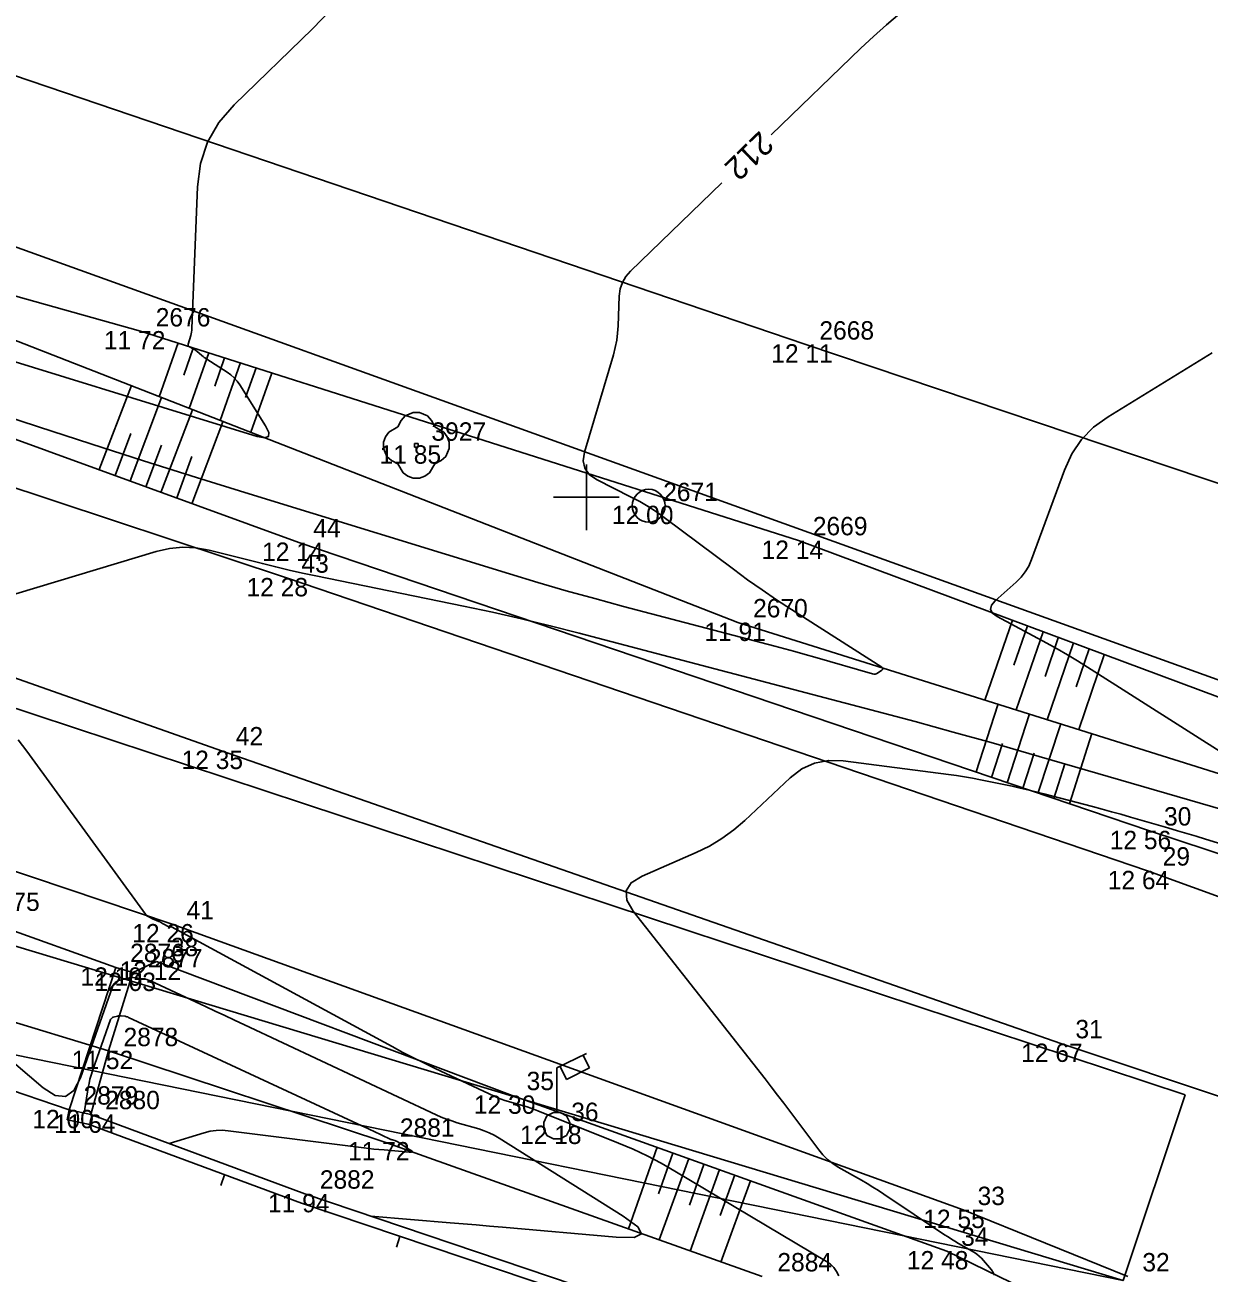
# Model space of a CAD drawing. Extents: x -703403 to -701924, y -1022520 to -1021856.
# Drawn here: x -702033.55 to -702015.51, y -1022311.81 to -1022292.81 of the extents above; entities that cross this region are included whole.
import ezdxf

# ---------------------------------------------------------------- set-up
doc = ezdxf.new("R2010")
doc.units = 0
for name, color, linetype in [('Ex_Contour Labels', 7, 'Continuous'), ('Ex_Major Contours', 7, 'Continuous'), ('Ex_Minor Contours', 7, 'Continuous'), ('Z_betonova_konstrukce', 7, 'Continuous'), ('Z_body', 7, 'Continuous'), ('Z_body_cisla', 7, 'Continuous'), ('Z_body_vysky_redukovane', 7, 'Continuous'), ('Z_hektometricka_sit', 7, 'Continuous'), ('Z_hrany_paty', 7, 'Continuous'), ('Z_katastr_hranice', 7, 'Continuous'), ('Z_komunikace', 7, 'Continuous'), ('Z_komunikace_osa', 7, 'Continuous'), ('Z_ploty', 7, 'Continuous'), ('Z_ploty_znacky', 7, 'Continuous'), ('Z_pole_rozhranni', 7, 'Continuous'), ('Z_propustek', 7, 'Continuous'), ('Z_rozhranni', 7, 'Continuous'), ('Z_site_vo_znaky', 7, 'Continuous'), ('Z_technicke_srafy', 7, 'Continuous'), ('Z_vstupy', 7, 'Continuous'), ('Z_zelen_jednotliva', 7, 'Continuous')]:
    doc.layers.add(name, color=color, linetype=linetype)

# ---------------------------------------------------------------- blocks, each defined once
blk = doc.blocks.new('POINT_DISPLAY')
blk.add_line((0, 0), (0, 0))
blk = doc.blocks.new('Z10001')
blk.add_circle((0, 0), 0.25)
blk = doc.blocks.new('Z24')
for p, q in [((-0.23, 0.38), (-0.17, 0.45)), ((-0.17, 0.45), (-0.05, 0.5)), ((-0.05, 0.5), (0.05, 0.5)), ((0.05, 0.5), (0.17, 0.45)), ((0.17, 0.45), (0.23, 0.38)), ((-0.47, 0.13), (-0.42, 0.2)), ((-0.42, 0.2), (-0.28, 0.28)), ((-0.28, 0.28), (-0.23, 0.38)), ((0.23, 0.38), (0.28, 0.28)), ((0.28, 0.28), (0.42, 0.2)), ((0.42, 0.2), (0.47, 0.13)), ((-0.5, 0.05), (-0.47, 0.13)), ((-0.5, -0.05), (-0.5, 0.05)), ((-0.03, -0.03), (-0.03, 0.03)), ((-0.03, 0.03), (0.03, 0.03)), ((0.03, 0.03), (0.03, -0.03)), ((0.47, 0.13), (0.5, 0.05)), ((0.5, 0.05), (0.5, -0.05)), ((-0.45, -0.17), (-0.5, -0.05)), ((-0.38, -0.23), (-0.45, -0.17)), ((0.03, -0.03), (-0.03, -0.03)), ((0.45, -0.17), (0.38, -0.23)), ((0.5, -0.05), (0.45, -0.17)), ((-0.28, -0.28), (-0.38, -0.23)), ((-0.2, -0.42), (-0.28, -0.28)), ((0.28, -0.28), (0.2, -0.42)), ((0.38, -0.23), (0.28, -0.28)), ((-0.13, -0.47), (-0.2, -0.42)), ((-0.05, -0.5), (-0.13, -0.47)), ((0.05, -0.5), (-0.05, -0.5)), ((0.13, -0.47), (0.05, -0.5)), ((0.2, -0.42), (0.13, -0.47))]:
    blk.add_line(p, q)
blk = doc.blocks.new('Z13')
for p, q in [((0, 0.88), (0.45, 1.1)), ((0.4, 1.07), (0.5, 0.88)), ((0, 0.2), (0, 0.88)), ((0.15, 0.7), (0.05, 0.9)), ((0.5, 0.88), (0.15, 0.7)), ((-0.15, 0.15), (-0.05, 0.2)), ((-0.05, 0.2), (0.05, 0.2)), ((0.05, 0.2), (0.15, 0.15)), ((-0.2, 0.05), (-0.15, 0.15)), ((-0.2, -0.05), (-0.2, 0.05)), ((0.15, 0.15), (0.2, 0.05)), ((0.2, 0.05), (0.2, -0.05)), ((-0.15, -0.15), (-0.2, -0.05)), ((-0.05, -0.2), (-0.15, -0.15)), ((0.15, -0.15), (0.05, -0.2)), ((0.2, -0.05), (0.15, -0.15)), ((0.05, -0.2), (-0.05, -0.2))]:
    blk.add_line(p, q)
blk = doc.blocks.new('Z210')
blk.add_line((0, 0), (0, 0.17))

msp = doc.modelspace()

# ---------------------------------------------------------------- linework, layer by layer
at = {"layer": 'Ex_Major Contours'}
for points in [[(-702022.183, -1022294.482), (-702020.821, -1022293.164), (-702020.627, -1022292.982), (-702020.428, -1022292.805), (-702020.224, -1022292.634), (-702020.015, -1022292.469), (-702018.746, -1022291.494)], [(-702040.921, -1022296.45), (-702033.347, -1022298.929), (-702032.546, -1022299.189), (-702031.744, -1022299.445), (-702030.941, -1022299.698), (-702030.137, -1022299.948), (-702026.169, -1022301.168), (-702025.738, -1022301.298), (-702025.305, -1022301.424), (-702024.871, -1022301.545), (-702024.436, -1022301.662), (-702022.129, -1022302.268), (-702021.976, -1022302.309), (-702021.822, -1022302.351), (-702021.669, -1022302.394), (-702021.517, -1022302.438), (-702020.641, -1022302.692), (-702020.621, -1022302.695), (-702020.602, -1022302.695), (-702020.584, -1022302.689), (-702020.567, -1022302.68), (-702020.498, -1022302.633), (-702020.485, -1022302.621), (-702020.481, -1022302.61), (-702020.486, -1022302.598), (-702020.499, -1022302.587), (-702021.877, -1022301.71), (-702022.102, -1022301.563), (-702022.324, -1022301.412), (-702022.544, -1022301.257), (-702022.76, -1022301.098), (-702023.813, -1022300.308), (-702023.933, -1022300.222), (-702024.057, -1022300.141), (-702024.184, -1022300.066), (-702024.315, -1022299.997), (-702024.845, -1022299.73), (-702024.956, -1022299.654), (-702025.023, -1022299.559), (-702025.046, -1022299.445), (-702025.026, -1022299.312), (-702024.588, -1022297.83), (-702024.56, -1022297.721), (-702024.538, -1022297.611), (-702024.523, -1022297.5), (-702024.516, -1022297.388), (-702024.498, -1022296.938), (-702024.484, -1022296.829), (-702024.451, -1022296.729), (-702024.398, -1022296.638), (-702024.327, -1022296.556), (-702022.938, -1022295.212)], [(-702028.281, -1022310.95), (-702027.077, -1022311.049), (-702026.877, -1022311.066), (-702026.676, -1022311.083), (-702026.476, -1022311.1), (-702026.275, -1022311.117), (-702024.544, -1022311.269), (-702024.271, -1022311.272), (-702024.162, -1022311.22), (-702024.217, -1022311.113), (-702024.437, -1022310.951), (-702026.33, -1022309.759), (-702026.404, -1022309.716), (-702026.48, -1022309.679), (-702026.559, -1022309.647), (-702026.64, -1022309.62), (-702026.969, -1022309.525), (-702027.051, -1022309.499), (-702027.131, -1022309.471), (-702027.21, -1022309.439), (-702027.289, -1022309.404), (-702030.209, -1022308.034), (-702030.358, -1022307.965), (-702030.506, -1022307.895), (-702030.655, -1022307.826), (-702030.804, -1022307.757), (-702031.642, -1022307.367), (-702031.669, -1022307.356), (-702031.697, -1022307.346), (-702031.726, -1022307.339), (-702031.755, -1022307.334), (-702031.873, -1022307.318), (-702031.902, -1022307.315), (-702031.931, -1022307.316), (-702031.96, -1022307.319), (-702031.989, -1022307.325), (-702032.125, -1022307.362), (-702032.154, -1022307.373), (-702032.178, -1022307.39), (-702032.197, -1022307.413), (-702032.211, -1022307.442), (-702032.707, -1022308.842), (-702032.807, -1022309.035), (-702032.935, -1022309.124), (-702033.091, -1022309.111), (-702033.274, -1022308.995), (-702035.289, -1022307.279)]]:
    msp.add_lwpolyline(points, dxfattribs=at)
at = {"layer": 'Ex_Minor Contours'}
for points in [[(-702028.894, -1022292.578), (-702029.17, -1022292.866), (-702030.366, -1022294.023), (-702030.599, -1022294.293), (-702030.771, -1022294.592), (-702030.879, -1022294.919), (-702030.925, -1022295.273), (-702031.009, -1022297.43), (-702031.011, -1022297.458), (-702031.015, -1022297.485), (-702031.02, -1022297.512), (-702031.027, -1022297.539), (-702031.065, -1022297.667), (-702031.067, -1022297.682), (-702031.065, -1022297.694), (-702031.058, -1022297.704), (-702031.046, -1022297.712), (-702030.989, -1022297.741), (-702030.975, -1022297.748), (-702030.962, -1022297.757), (-702030.949, -1022297.766), (-702030.936, -1022297.775), (-702030.856, -1022297.842), (-702030.838, -1022297.857), (-702030.82, -1022297.87), (-702030.801, -1022297.884), (-702030.782, -1022297.896), (-702030.47, -1022298.096), (-702030.414, -1022298.136), (-702030.364, -1022298.182), (-702030.319, -1022298.233), (-702030.28, -1022298.289), (-702029.889, -1022298.914), (-702029.839, -1022299.017), (-702029.843, -1022299.078), (-702029.901, -1022299.098), (-702030.013, -1022299.075), (-702034.861, -1022297.585)], [(-702014.412, -1022304.467), (-702017.366, -1022302.586), (-702017.518, -1022302.492), (-702017.672, -1022302.4), (-702017.827, -1022302.311), (-702017.984, -1022302.225), (-702018.743, -1022301.819), (-702018.815, -1022301.766), (-702018.844, -1022301.708), (-702018.829, -1022301.645), (-702018.771, -1022301.577), (-702018.452, -1022301.293), (-702018.378, -1022301.219), (-702018.314, -1022301.137), (-702018.261, -1022301.048), (-702018.219, -1022300.951), (-702017.718, -1022299.586), (-702017.605, -1022299.34), (-702017.456, -1022299.123), (-702017.272, -1022298.934), (-702017.053, -1022298.774), (-702015.465, -1022297.803)], [(-702033.967, -1022301.554), (-702031.551, -1022300.827), (-702031.35, -1022300.781), (-702031.149, -1022300.762), (-702030.947, -1022300.771), (-702030.745, -1022300.808), (-702029.935, -1022301.012), (-702029.732, -1022301.062), (-702029.528, -1022301.11), (-702029.324, -1022301.155), (-702029.12, -1022301.198), (-702026.872, -1022301.658), (-702026.429, -1022301.752), (-702025.989, -1022301.852), (-702025.549, -1022301.958), (-702025.111, -1022302.07), (-702020.571, -1022303.263), (-702019.991, -1022303.417), (-702019.412, -1022303.576), (-702018.834, -1022303.737), (-702018.257, -1022303.903), (-702014.949, -1022304.864)], [(-702021.156, -1022311.859), (-702021.188, -1022311.792), (-702021.23, -1022311.732), (-702021.281, -1022311.681), (-702021.342, -1022311.638), (-702023.652, -1022310.261), (-702023.86, -1022310.143), (-702024.072, -1022310.032), (-702024.289, -1022309.931), (-702024.51, -1022309.837), (-702025.738, -1022309.345), (-702025.792, -1022309.324), (-702025.848, -1022309.304), (-702025.903, -1022309.286), (-702025.959, -1022309.269), (-702026.185, -1022309.204), (-702026.241, -1022309.186), (-702026.296, -1022309.167), (-702026.35, -1022309.145), (-702026.403, -1022309.121), (-702027.301, -1022308.7), (-702027.468, -1022308.621), (-702027.633, -1022308.539), (-702027.797, -1022308.454), (-702027.96, -1022308.367), (-702031.319, -1022306.545), (-702031.323, -1022306.543), (-702031.327, -1022306.542), (-702031.332, -1022306.541), (-702031.336, -1022306.541), (-702031.355, -1022306.541), (-702031.359, -1022306.541), (-702031.363, -1022306.54), (-702031.368, -1022306.539), (-702031.372, -1022306.537), (-702031.437, -1022306.501), (-702031.456, -1022306.491), (-702031.486, -1022306.473), (-702031.492, -1022306.47), (-702031.498, -1022306.466), (-702031.505, -1022306.463), (-702031.511, -1022306.461), (-702031.608, -1022306.421), (-702031.618, -1022306.417), (-702031.628, -1022306.412), (-702031.637, -1022306.407), (-702031.647, -1022306.401), (-702031.685, -1022306.379), (-702031.694, -1022306.373), (-702031.702, -1022306.366), (-702031.71, -1022306.358), (-702031.717, -1022306.35), (-702033.525, -1022303.869), (-702033.656, -1022303.697)], [(-702018.78, -1022311.845), (-702018.802, -1022311.805), (-702018.83, -1022311.768), (-702018.949, -1022311.623), (-702018.98, -1022311.589), (-702019.014, -1022311.557), (-702019.05, -1022311.529), (-702019.089, -1022311.504), (-702019.331, -1022311.363), (-702019.385, -1022311.331), (-702019.438, -1022311.298), (-702019.49, -1022311.265), (-702019.542, -1022311.231), (-702020.466, -1022310.614), (-702020.55, -1022310.559), (-702020.636, -1022310.505), (-702020.722, -1022310.452), (-702020.81, -1022310.402), (-702021.162, -1022310.201), (-702021.246, -1022310.146), (-702021.324, -1022310.085), (-702021.395, -1022310.015), (-702021.459, -1022309.938), (-702021.898, -1022309.352), (-702021.992, -1022309.227), (-702022.086, -1022309.104), (-702022.182, -1022308.98), (-702022.278, -1022308.858), (-702024.286, -1022306.305), (-702024.382, -1022306.138), (-702024.392, -1022305.994), (-702024.315, -1022305.871), (-702024.152, -1022305.77), (-702023.326, -1022305.41), (-702023.125, -1022305.312), (-702022.935, -1022305.198), (-702022.754, -1022305.068), (-702022.585, -1022304.922), (-702021.893, -1022304.274), (-702021.715, -1022304.138), (-702021.522, -1022304.05), (-702021.313, -1022304.009), (-702021.09, -1022304.015), (-702019.482, -1022304.223), (-702019.36, -1022304.24), (-702019.239, -1022304.259), (-702019.117, -1022304.281), (-702018.996, -1022304.304), (-702018.513, -1022304.403), (-702018.392, -1022304.429), (-702018.272, -1022304.456), (-702018.152, -1022304.485), (-702018.033, -1022304.516), (-702017.287, -1022304.712), (-702017.143, -1022304.75), (-702016.999, -1022304.789), (-702016.856, -1022304.829), (-702016.712, -1022304.871), (-702016.14, -1022305.037), (-702015.997, -1022305.079), (-702015.854, -1022305.121), (-702015.711, -1022305.164), (-702015.568, -1022305.207), (-702011.029, -1022306.593)], [(-702032.651, -1022309.379), (-702032.588, -1022308.991), (-702032.576, -1022308.926), (-702032.562, -1022308.863), (-702032.544, -1022308.8), (-702032.524, -1022308.738), (-702032.247, -1022307.956), (-702032.24, -1022307.943), (-702032.231, -1022307.932), (-702032.22, -1022307.924), (-702032.206, -1022307.918), (-702032.141, -1022307.901), (-702032.127, -1022307.898), (-702032.113, -1022307.896), (-702032.099, -1022307.896), (-702032.085, -1022307.897), (-702032.028, -1022307.905), (-702032.014, -1022307.907), (-702032.001, -1022307.911), (-702031.987, -1022307.915), (-702031.974, -1022307.921), (-702028.421, -1022309.572), (-702028.376, -1022309.593), (-702028.331, -1022309.614), (-702028.286, -1022309.635), (-702028.241, -1022309.656), (-702027.986, -1022309.775), (-702027.978, -1022309.779), (-702027.969, -1022309.783), (-702027.961, -1022309.786), (-702027.952, -1022309.788), (-702027.917, -1022309.799), (-702027.908, -1022309.801), (-702027.9, -1022309.805), (-702027.891, -1022309.809), (-702027.884, -1022309.813), (-702027.687, -1022309.937), (-702027.661, -1022309.956), (-702027.655, -1022309.969), (-702027.667, -1022309.975), (-702027.699, -1022309.975), (-702028.081, -1022309.941), (-702028.159, -1022309.934), (-702028.236, -1022309.926), (-702028.314, -1022309.918), (-702028.391, -1022309.908), (-702030.458, -1022309.647), (-702030.55, -1022309.64), (-702030.641, -1022309.643), (-702030.731, -1022309.656), (-702030.821, -1022309.679), (-702031.355, -1022309.844)]]:
    msp.add_lwpolyline(points, dxfattribs=at)
at = {"layer": 'Z_betonova_konstrukce'}
for p, q in [((-702032.17, -1022307.16), (-702032.88, -1022309.33)), ((-702032.17, -1022307.16), (-702031.91, -1022307.24)), ((-702032.28, -1022308.43), (-702031.91, -1022307.24)), ((-702032.55, -1022309.4), (-702032.28, -1022308.43))]:
    msp.add_line(p, q, dxfattribs=at)
at = {"layer": 'Z_hektometricka_sit'}
for p, q in [((-702025, -1022299.5), (-702025, -1022300.5)), ((-702025.5, -1022300), (-702024.5, -1022300))]:
    msp.add_line(p, q, dxfattribs=at)
at = {"layer": 'Z_hrany_paty'}
for p, q in [((-702022.69, -1022301.91), (-702039.86, -1022295.21)), ((-702031.79, -1022297.47), (-702039.86, -1022295.21)), ((-702029.38, -1022300.69), (-702040.99, -1022296.46)), ((-702021.77, -1022300.66), (-702031.79, -1022297.47)), ((-702016.42, -1022305.08), (-702029.38, -1022300.69)), ((-702006.8, -1022306.24), (-702021.77, -1022300.66)), ((-702007.6, -1022306.65), (-702022.69, -1022301.91)), ((-702007.88, -1022307.91), (-702016.42, -1022305.08)), ((-702031.55, -1022307.07), (-702031.91, -1022307.24)), ((-702026.13, -1022309.11), (-702031.55, -1022307.07)), ((-702032.28, -1022308.43), (-702028.07, -1022309.82)), ((-702019.51, -1022311.48), (-702026.13, -1022309.11)), ((-702028.07, -1022309.82), (-702022.32, -1022311.87)), ((-702019.51, -1022311.48), (-702016.92, -1022312.74))]:
    msp.add_line(p, q, dxfattribs=at)
at = {"layer": 'Z_katastr_hranice'}
for p, q in [((-702081.55, -1022287.42), (-702015.88, -1022309.1)), ((-701974.6, -1022317.46), (-702046.47, -1022291.59)), ((-702016.82, -1022311.93), (-702057.09, -1022299.78)), ((-702035.38, -1022308.15), (-702016.82, -1022311.93)), ((-702015.88, -1022309.1), (-702016.82, -1022311.93))]:
    msp.add_line(p, q, dxfattribs=at)
at = {"layer": 'Z_komunikace'}
for p, q in [((-702029.57, -1022301.23), (-702041.16, -1022297.39)), ((-702016.45, -1022305.69), (-702029.57, -1022301.23)), ((-702031.31, -1022306.5), (-702043.12, -1022302.53)), ((-702007.66, -1022308.9), (-702016.45, -1022305.69)), ((-702019.26, -1022310.85), (-702031.31, -1022306.5)), ((-702016.75, -1022311.87), (-702019.26, -1022310.85))]:
    msp.add_line(p, q, dxfattribs=at)
at = {"layer": 'Z_komunikace_osa'}
for p, q in [((-702030.56, -1022303.86), (-702042.13, -1022299.79)), ((-702017.77, -1022308.32), (-702030.56, -1022303.86)), ((-702012.69, -1022310.02), (-702017.77, -1022308.32))]:
    msp.add_line(p, q, dxfattribs=at)
at = {"layer": 'Z_ploty'}
for p, q in [((-702032.88, -1022309.33), (-702032.91, -1022309.48)), ((-702032.55, -1022309.4), (-702032.88, -1022309.33)), ((-702029.29, -1022310.61), (-702032.55, -1022309.4)), ((-702032.59, -1022309.55), (-702032.91, -1022309.48)), ((-702029.34, -1022310.75), (-702032.59, -1022309.55)), ((-702019.55, -1022314.04), (-702029.34, -1022310.75)), ((-702019.37, -1022313.95), (-702029.29, -1022310.61))]:
    msp.add_line(p, q, dxfattribs=at)
at = {"layer": 'Z_pole_rozhranni'}
for p, q in [((-702021.67, -1022297.67), (-702034.74, -1022293.23)), ((-702006.28, -1022302.85), (-702021.67, -1022297.67))]:
    msp.add_line(p, q, dxfattribs=at)
at = {"layer": 'Z_propustek'}
msp.add_line((-702037.14, -1022306.95), (-702032.28, -1022308.43), dxfattribs=at)
at = {"layer": 'Z_rozhranni'}
msp.add_line((-702034.38, -1022306.37), (-702032.17, -1022307.16), dxfattribs=at)
at = {"layer": 'Z_technicke_srafy'}
for p, q in [((-702031.22, -1022297.65), (-702031.51, -1022298.47)), ((-702030.99, -1022297.73), (-702031.13, -1022298.14)), ((-702030.75, -1022297.8), (-702031.05, -1022298.65)), ((-702030.51, -1022297.88), (-702030.66, -1022298.31)), ((-702030.27, -1022297.95), (-702030.58, -1022298.83)), ((-702030.03, -1022298.03), (-702030.19, -1022298.48)), ((-702029.79, -1022298.11), (-702030.11, -1022299.01)), ((-702032.42, -1022299.58), (-702031.93, -1022298.3)), ((-702031.95, -1022299.75), (-702031.47, -1022298.48)), ((-702031.48, -1022299.93), (-702031, -1022298.67)), ((-702031.01, -1022300.1), (-702030.54, -1022298.85)), ((-702032.18, -1022299.67), (-702031.94, -1022299.03)), ((-702031.71, -1022299.84), (-702031.47, -1022299.21)), ((-702031.24, -1022300.01), (-702031.01, -1022299.38)), ((-702018.51, -1022301.87), (-702018.93, -1022303.09)), ((-702018.28, -1022301.96), (-702018.49, -1022302.56)), ((-702018.04, -1022302.05), (-702018.45, -1022303.24)), ((-702017.81, -1022302.14), (-702018.01, -1022302.73)), ((-702017.58, -1022302.22), (-702017.98, -1022303.39)), ((-702017.34, -1022302.31), (-702017.54, -1022302.89)), ((-702017.11, -1022302.4), (-702017.5, -1022303.54)), ((-702019.06, -1022304.18), (-702018.73, -1022303.16)), ((-702018.59, -1022304.35), (-702018.25, -1022303.3)), ((-702018.12, -1022304.51), (-702017.77, -1022303.45)), ((-702018.83, -1022304.27), (-702018.66, -1022303.75)), ((-702017.64, -1022304.67), (-702017.3, -1022303.6)), ((-702018.35, -1022304.43), (-702018.18, -1022303.9)), ((-702017.88, -1022304.59), (-702017.71, -1022304.06)), ((-702023.92, -1022309.9), (-702024.36, -1022311.14)), ((-702023.68, -1022309.99), (-702023.9, -1022310.61)), ((-702023.44, -1022310.07), (-702023.89, -1022311.31)), ((-702023.21, -1022310.16), (-702023.43, -1022310.78)), ((-702022.97, -1022310.24), (-702023.42, -1022311.48)), ((-702022.74, -1022310.32), (-702022.96, -1022310.94)), ((-702022.5, -1022310.41), (-702022.95, -1022311.65))]:
    msp.add_line(p, q, dxfattribs=at)
at = {"layer": 'Z_vstupy'}
msp.add_line((-702037.02, -1022307.91), (-702032.88, -1022309.33), dxfattribs=at)

# ---------------------------------------------------------------- block references
at = {"layer": 'Z_body'}
for p in [(-702031.79, -1022297.47), (-702021.67, -1022297.67), (-702027.59, -1022299.21), (-702024.05, -1022300.13), (-702029.38, -1022300.69), (-702021.77, -1022300.66), (-702029.57, -1022301.23), (-702022.69, -1022301.91), (-702030.56, -1022303.86), (-702016.42, -1022305.08), (-702016.45, -1022305.69), (-702031.31, -1022306.5), (-702032.17, -1022307.16), (-702031.55, -1022307.07), (-702031.91, -1022307.24), (-702017.77, -1022308.32), (-702032.28, -1022308.43), (-702026.13, -1022309.11), (-702032.88, -1022309.33), (-702032.55, -1022309.4), (-702025.45, -1022309.57), (-702028.07, -1022309.82), (-702029.29, -1022310.61), (-702019.26, -1022310.85), (-702019.51, -1022311.48)]:
    msp.add_blockref('POINT_DISPLAY', p, dxfattribs=at)
at = {"layer": 'Z_ploty_znacky'}
for p, rotation in [((-702030.51, -1022310.32), 159.6), ((-702027.84, -1022311.26), 161.4)]:
    msp.add_blockref('Z210', p, dxfattribs=dict(at, rotation=rotation))
at = {"layer": 'Z_site_vo_znaky'}
msp.add_blockref('Z13', (-702025.45, -1022309.57), dxfattribs=at)
at = {"layer": 'Z_zelen_jednotliva'}
for name, p in [('Z24', (-702027.59, -1022299.21)), ('Z10001', (-702024.05, -1022300.13))]:
    msp.add_blockref(name, p, dxfattribs=at)

# ---------------------------------------------------------------- texts
at = {"layer": 'Ex_Contour Labels'}
msp.add_text('212', height=0.35, rotation=224.0512, dxfattribs=at).set_placement((-702022.357, -1022294.407))
at = {"layer": 'Z_body_cisla'}
for s, p in [('2676', (-702031.56, -1022297.4)), ('2668', (-702021.45, -1022297.6)), ('3927', (-702027.36, -1022299.14)), ('2671', (-702023.83, -1022300.06)), ('44', (-702029.16, -1022300.61)), ('2669', (-702021.55, -1022300.58)), ('43', (-702029.34, -1022301.15)), ('2670', (-702022.46, -1022301.83)), ('42', (-702030.34, -1022303.78)), ('30', (-702016.2, -1022305)), ('29', (-702016.22, -1022305.61)), ('2875', (-702034.16, -1022306.3)), ('41', (-702031.09, -1022306.43)), ('2876', (-702031.95, -1022307.08)), ('38', (-702031.33, -1022306.99)), ('2877', (-702031.68, -1022307.16)), ('2878', (-702032.05, -1022308.36)), ('31', (-702017.55, -1022308.24)), ('35', (-702025.91, -1022309.03)), ('2879', (-702032.66, -1022309.25)), ('2880', (-702032.33, -1022309.32)), ('36', (-702025.23, -1022309.5)), ('2881', (-702027.84, -1022309.74)), ('2882', (-702029.06, -1022310.53)), ('33', (-702019.04, -1022310.78)), ('34', (-702019.29, -1022311.4)), ('2884', (-702022.09, -1022311.79)), ('32', (-702016.53, -1022311.79))]:
    msp.add_text(s, height=0.28, dxfattribs=at).set_placement(p)
at = {"layer": 'Z_body_vysky_redukovane'}
for s, p in [('11 72', (-702032.35, -1022297.75)), ('12 11', (-702022.183, -1022297.95)), ('11 85', (-702028.15, -1022299.49)), ('12 00', (-702024.61, -1022300.41)), ('12 14', (-702029.94, -1022300.97)), ('12 14', (-702022.33, -1022300.94)), ('12 28', (-702030.177, -1022301.51)), ('11 91', (-702023.203, -1022302.19)), ('12 35', (-702031.167, -1022304.14)), ('12 56', (-702017.027, -1022305.36)), ('12 64', (-702017.057, -1022305.97)), ('12 26', (-702031.917, -1022306.78)), ('12 10', (-702032.707, -1022307.44)), ('12 12', (-702032.11, -1022307.35)), ('12 03', (-702032.493, -1022307.52)), ('12 67', (-702018.377, -1022308.6)), ('11 52', (-702032.84, -1022308.71)), ('12 30', (-702026.713, -1022309.39)), ('12 00', (-702033.44, -1022309.61)), ('11 64', (-702033.11, -1022309.68)), ('12 18', (-702026.01, -1022309.85)), ('11 72', (-702028.63, -1022310.1)), ('11 94', (-702029.85, -1022310.89)), ('12 55', (-702019.867, -1022311.13)), ('12 48', (-702020.117, -1022311.76))]:
    msp.add_text(s, height=0.28, dxfattribs=at).set_placement(p)

doc.saveas('drawing.dxf')
